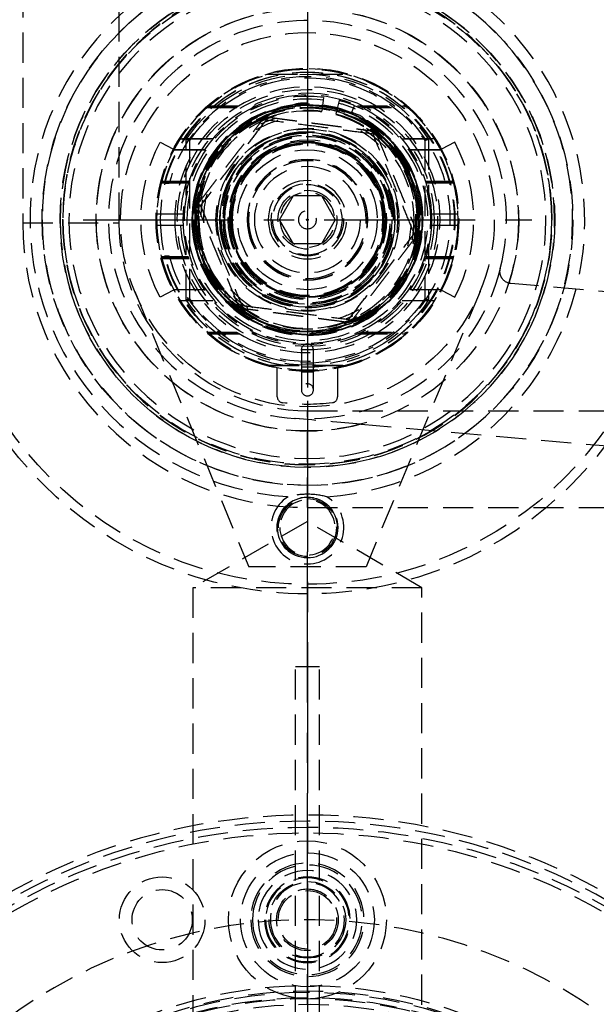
# Model space of a CAD drawing. Extents: x 2651 to 7771, y -1163 to 1075.
# Tile 390 of 490: x 5182 to 5230, y 423 to 504. Entities that reach past the tile are written whole.
import ezdxf

# ---------------------------------------------------------------- set-up
doc = ezdxf.new("R2010")
doc.units = 0
doc.header["$LTSCALE"] = 10
doc.linetypes.add('CENTER', pattern=[2, 1.25, -0.25, 0.25, -0.25])
doc.linetypes.add('HIDDEN', pattern=[0.375, 0.25, -0.125])
doc.layers.get('0').update_dxf_attribs({"linetype": 'CONTINUOUS'})
doc.layers.get('Defpoints').update_dxf_attribs({"linetype": 'CONTINUOUS'})
for name, color, linetype in [('15', 7, 'CONTINUOUS'), ('96', 7, 'CONTINUOUS'), ('97', 7, 'CONTINUOUS'), ('CEN', 1, 'CENTER'), ('COOL', 150, 'HIDDEN'), ('DIM', 3, 'CONTINUOUS')]:
    doc.layers.add(name, color=color, linetype=linetype)
doc.styles.get("Standard").update_dxf_attribs({"font": 'romans.shx'})
doc.dimstyles.new('MM& INCH5', dxfattribs={"dimtxt": 5, "dimasz": 2.5, "dimexe": 1, "dimexo": 0.5, "dimtad": 0, "dimrnd": 1.38778e-17, "dimzin": 9, "dimdsep": 46, "dimtxsty": 'Standard', "dimblk": 'CLOSED', "dimcen": 0, "dimclrd": 3, "dimclre": 3, "dimclrt": 3, "dimazin": 2, "dimtfac": 0.75, "dimtofl": 0, "dimtmove": 0, "dimatfit": 3, "dimfxl": 0, "dimtolj": 1, "dimarcsym": 0})

# ---------------------------------------------------------------- blocks, each defined once
blk = doc.blocks.new('*D41')
at = {"layer": 'Defpoints', "color": 0}
for p in [(5205.684, 924.642), (5205.684, 912.642), (5205.684, 387.642)]:
    blk.add_point(p, dxfattribs=at)
at = {"layer": 'DIM', "color": 3, "lineweight": -2}
blk.add_line((5205.684, 913.142), (5205.684, 924.642), dxfattribs=at)
at = {"layer": 'DIM', "color": 3, "insert": (5205.684, 934.91), "char_height": 5, "attachment_point": 5, "rotation": 90}
blk.add_mtext('\\A1;0 [0]', dxfattribs=at)
blk = doc.blocks.new('_Closed')
at = {"color": 0, "linetype": 'ByBlock', "lineweight": -2}
for p, q in [((-1, 0.167), (0, 0)), ((-1, 0.167), (-1, -0.167)), ((0, 0), (-1, -0.167)), ((0, 0), (-1, 0))]:
    blk.add_line(p, q, dxfattribs=at)
blk = doc.blocks.new('*D42')
at = {"layer": 'Defpoints', "color": 0}
for p in [(5335.684, 924.642), (5335.684, 850.322), (5205.684, 387.642)]:
    blk.add_point(p, dxfattribs=at)
at = {"layer": 'DIM', "color": 3, "lineweight": -2}
blk.add_line((5335.684, 850.822), (5335.684, 924.642), dxfattribs=at)
at = {"layer": 'DIM', "color": 3, "insert": (5335.684, 947.648), "char_height": 5, "attachment_point": 5, "rotation": 90}
blk.add_mtext('\\A1;130 [5.118]', dxfattribs=at)
blk = doc.blocks.new('*D43')
at = {"layer": 'Defpoints', "color": 0}
for p in [(5402.684, 924.642), (5402.684, 886.162), (5205.684, 387.642)]:
    blk.add_point(p, dxfattribs=at)
at = {"layer": 'DIM', "color": 3, "lineweight": -2}
blk.add_line((5402.684, 886.662), (5402.684, 924.642), dxfattribs=at)
at = {"layer": 'DIM', "color": 3, "insert": (5402.684, 947.648), "char_height": 5, "attachment_point": 5, "rotation": 90}
blk.add_mtext('\\A1;197 [7.756]', dxfattribs=at)
blk = doc.blocks.new('*D44')
at = {"layer": 'Defpoints', "color": 0}
for p in [(5410.684, 924.642), (5405.684, 807.17), (5205.684, 387.642)]:
    blk.add_point(p, dxfattribs=at)
at = {"layer": 'DIM', "color": 3, "lineweight": -2}
for p, q in [((5410.684, 919.642), (5410.684, 924.642)), ((5405.684, 914.642), (5410.684, 919.642)), ((5405.684, 807.67), (5405.684, 914.642))]:
    blk.add_line(p, q, dxfattribs=at)
at = {"layer": 'DIM', "color": 3, "insert": (5410.684, 948.005), "char_height": 5, "attachment_point": 5, "rotation": 90}
blk.add_mtext('\\A1;200 [7.874]', dxfattribs=at)
blk = doc.blocks.new('*D45')
at = {"layer": 'Defpoints', "color": 0}
for p in [(5445.684, 924.642), (5445.684, 912.642), (5205.684, 387.642)]:
    blk.add_point(p, dxfattribs=at)
at = {"layer": 'DIM', "color": 3, "lineweight": -2}
blk.add_line((5445.684, 913.142), (5445.684, 924.642), dxfattribs=at)
at = {"layer": 'DIM', "color": 3, "insert": (5445.684, 948.005), "char_height": 5, "attachment_point": 5, "rotation": 90}
blk.add_mtext('\\A1;240 [9.449]', dxfattribs=at)
blk = doc.blocks.new('*D46')
at = {"layer": 'Defpoints', "color": 0}
for p in [(5480.684, 924.642), (5480.684, 910.642), (5205.684, 387.642)]:
    blk.add_point(p, dxfattribs=at)
at = {"layer": 'DIM', "color": 3, "lineweight": -2}
blk.add_line((5480.684, 911.142), (5480.684, 924.642), dxfattribs=at)
at = {"layer": 'DIM', "color": 3, "insert": (5480.684, 950.386), "char_height": 5, "attachment_point": 5, "rotation": 90}
blk.add_mtext('\\A1;275 [10.827]', dxfattribs=at)
blk = doc.blocks.new('*D47')
at = {"layer": 'Defpoints', "color": 0}
for p in [(5075.684, 924.642), (5075.684, 850.322), (5205.684, 387.642)]:
    blk.add_point(p, dxfattribs=at)
at = {"layer": 'DIM', "color": 3, "lineweight": -2}
blk.add_line((5075.684, 850.822), (5075.684, 924.642), dxfattribs=at)
at = {"layer": 'DIM', "color": 3, "insert": (5075.684, 947.648), "char_height": 5, "attachment_point": 5, "rotation": 90}
blk.add_mtext('\\A1;130 [5.118]', dxfattribs=at)
blk = doc.blocks.new('*D48')
at = {"layer": 'Defpoints', "color": 0}
for p in [(5008.684, 924.642), (5008.684, 886.162), (5205.684, 387.642)]:
    blk.add_point(p, dxfattribs=at)
at = {"layer": 'DIM', "color": 3, "lineweight": -2}
blk.add_line((5008.684, 886.662), (5008.684, 924.642), dxfattribs=at)
at = {"layer": 'DIM', "color": 3, "insert": (5008.684, 947.648), "char_height": 5, "attachment_point": 5, "rotation": 90}
blk.add_mtext('\\A1;197 [7.756]', dxfattribs=at)
blk = doc.blocks.new('*D49')
at = {"layer": 'Defpoints', "color": 0}
for p in [(4965.684, 924.642), (4965.684, 912.642), (5205.684, 387.642)]:
    blk.add_point(p, dxfattribs=at)
at = {"layer": 'DIM', "color": 3, "lineweight": -2}
blk.add_line((4965.684, 913.142), (4965.684, 924.642), dxfattribs=at)
at = {"layer": 'DIM', "color": 3, "insert": (4965.684, 948.005), "char_height": 5, "attachment_point": 5, "rotation": 90}
blk.add_mtext('\\A1;240 [9.449]', dxfattribs=at)
blk = doc.blocks.new('*D50')
at = {"layer": 'Defpoints', "color": 0}
for p in [(4930.684, 924.642), (4930.684, 910.642), (5205.684, 387.642)]:
    blk.add_point(p, dxfattribs=at)
at = {"layer": 'DIM', "color": 3, "lineweight": -2}
blk.add_line((4930.684, 911.142), (4930.684, 924.642), dxfattribs=at)
at = {"layer": 'DIM', "color": 3, "insert": (4930.684, 950.386), "char_height": 5, "attachment_point": 5, "rotation": 90}
blk.add_mtext('\\A1;275 [10.827]', dxfattribs=at)
blk = doc.blocks.new('*D51')
at = {"layer": 'Defpoints', "color": 0}
for p in [(5478.684, 912.642), (5493.684, 912.642), (5205.684, 387.642)]:
    blk.add_point(p, dxfattribs=at)
at = {"layer": 'DIM', "color": 3, "lineweight": -2}
blk.add_line((5479.184, 912.642), (5493.684, 912.642), dxfattribs=at)
at = {"layer": 'DIM', "color": 3, "insert": (5519.428, 912.642), "char_height": 5, "attachment_point": 5}
blk.add_mtext('\\A1;525 [20.669]', dxfattribs=at)
blk = doc.blocks.new('*D52')
at = {"layer": 'Defpoints', "color": 0}
for p in [(5507.384, 862.642), (5520.003, 862.642), (5205.684, 387.642)]:
    blk.add_point(p, dxfattribs=at)
at = {"layer": 'DIM', "color": 3, "lineweight": -2}
blk.add_line((5507.884, 862.642), (5520.003, 862.642), dxfattribs=at)
at = {"layer": 'DIM', "color": 3, "insert": (5545.747, 862.642), "char_height": 5, "attachment_point": 5}
blk.add_mtext('\\A1;475 [18.701]', dxfattribs=at)
blk = doc.blocks.new('*D53')
at = {"layer": 'Defpoints', "color": 0}
for p in [(5429.204, 859.642), (5520.003, 854.642), (5205.684, 387.642)]:
    blk.add_point(p, dxfattribs=at)
at = {"layer": 'DIM', "color": 3, "lineweight": -2}
for p, q in [((5429.704, 859.642), (5510.003, 859.642)), ((5510.003, 859.642), (5515.003, 854.642)), ((5515.003, 854.642), (5520.003, 854.642))]:
    blk.add_line(p, q, dxfattribs=at)
at = {"layer": 'DIM', "color": 3, "insert": (5545.747, 854.642), "char_height": 5, "attachment_point": 5}
blk.add_mtext('\\A1;472 [18.583]', dxfattribs=at)
blk = doc.blocks.new('*D54')
at = {"layer": 'Defpoints', "color": 0}
for p in [(5415.212, 797.642), (5500.003, 797.642), (5205.684, 387.642)]:
    blk.add_point(p, dxfattribs=at)
at = {"layer": 'DIM', "color": 3, "lineweight": -2}
blk.add_line((5415.712, 797.642), (5500.003, 797.642), dxfattribs=at)
at = {"layer": 'DIM', "color": 3, "insert": (5525.747, 797.642), "char_height": 5, "attachment_point": 5}
blk.add_mtext('\\A1;410 [16.142]', dxfattribs=at)
blk = doc.blocks.new('*D55')
at = {"layer": 'Defpoints', "color": 0}
for p in [(5358.364, 827.642), (5500.003, 827.642), (5205.684, 387.642)]:
    blk.add_point(p, dxfattribs=at)
at = {"layer": 'DIM', "color": 3, "lineweight": -2}
blk.add_line((5358.864, 827.642), (5500.003, 827.642), dxfattribs=at)
at = {"layer": 'DIM', "color": 3, "insert": (5525.747, 827.642), "char_height": 5, "attachment_point": 5}
blk.add_mtext('\\A1;440 [17.323]', dxfattribs=at)
blk = doc.blocks.new('*D56')
at = {"layer": 'Defpoints', "color": 0}
for p in [(5480.684, 762.642), (5500.003, 762.642), (5205.684, 387.642)]:
    blk.add_point(p, dxfattribs=at)
at = {"layer": 'DIM', "color": 3, "lineweight": -2}
blk.add_line((5481.184, 762.642), (5500.003, 762.642), dxfattribs=at)
at = {"layer": 'DIM', "color": 3, "insert": (5525.747, 762.642), "char_height": 5, "attachment_point": 5}
blk.add_mtext('\\A1;375 [14.764]', dxfattribs=at)
blk = doc.blocks.new('*D57')
at = {"layer": 'Defpoints', "color": 0}
for p in [(5480.685, 719.642), (5500.003, 719.642), (5205.684, 387.642)]:
    blk.add_point(p, dxfattribs=at)
at = {"layer": 'DIM', "color": 3, "lineweight": -2}
blk.add_line((5481.185, 719.642), (5500.003, 719.642), dxfattribs=at)
at = {"layer": 'DIM', "color": 3, "insert": (5525.747, 719.642), "char_height": 5, "attachment_point": 5}
blk.add_mtext('\\A1;332 [13.071]', dxfattribs=at)
blk = doc.blocks.new('*D58')
at = {"layer": 'Defpoints', "color": 0}
for p in [(5480.685, 655.642), (5500.003, 655.642), (5205.684, 387.642)]:
    blk.add_point(p, dxfattribs=at)
at = {"layer": 'DIM', "color": 3, "lineweight": -2}
blk.add_line((5481.185, 655.642), (5500.003, 655.642), dxfattribs=at)
at = {"layer": 'DIM', "color": 3, "insert": (5525.747, 655.642), "char_height": 5, "attachment_point": 5}
blk.add_mtext('\\A1;268 [10.551]', dxfattribs=at)
blk = doc.blocks.new('*D59')
at = {"layer": 'Defpoints', "color": 0}
for p in [(5480.684, 592.642), (5500.003, 592.642), (5205.684, 387.642)]:
    blk.add_point(p, dxfattribs=at)
at = {"layer": 'DIM', "color": 3, "lineweight": -2}
blk.add_line((5481.184, 592.642), (5500.003, 592.642), dxfattribs=at)
at = {"layer": 'DIM', "color": 3, "insert": (5523.366, 592.642), "char_height": 5, "attachment_point": 5}
blk.add_mtext('\\A1;205 [8.071]', dxfattribs=at)
blk = doc.blocks.new('*D60')
at = {"layer": 'Defpoints', "color": 0}
for p in [(5480.684, 562.642), (5500.003, 562.642), (5205.684, 387.642)]:
    blk.add_point(p, dxfattribs=at)
at = {"layer": 'DIM', "color": 3, "lineweight": -2}
blk.add_line((5481.184, 562.642), (5500.003, 562.642), dxfattribs=at)
at = {"layer": 'DIM', "color": 3, "insert": (5520.628, 562.642), "char_height": 5, "attachment_point": 5}
blk.add_mtext('\\A1;175 [6.89]', dxfattribs=at)
blk = doc.blocks.new('*D61')
at = {"layer": 'Defpoints', "color": 0}
for p in [(5480.685, 519.642), (5500.003, 519.642), (5205.684, 387.642)]:
    blk.add_point(p, dxfattribs=at)
at = {"layer": 'DIM', "color": 3, "lineweight": -2}
blk.add_line((5481.185, 519.642), (5500.003, 519.642), dxfattribs=at)
at = {"layer": 'DIM', "color": 3, "insert": (5523.009, 519.642), "char_height": 5, "attachment_point": 5}
blk.add_mtext('\\A1;132 [5.197]', dxfattribs=at)
blk = doc.blocks.new('*D62')
at = {"layer": 'Defpoints', "color": 0}
for p in [(5480.685, 455.642), (5500.003, 455.642), (5205.684, 387.642)]:
    blk.add_point(p, dxfattribs=at)
at = {"layer": 'DIM', "color": 3, "lineweight": -2}
blk.add_line((5481.185, 455.642), (5500.003, 455.642), dxfattribs=at)
at = {"layer": 'DIM', "color": 3, "insert": (5520.866, 455.642), "char_height": 5, "attachment_point": 5}
blk.add_mtext('\\A1;68 [2.677]', dxfattribs=at)
blk = doc.blocks.new('*D76')
at = {"layer": 'Defpoints', "color": 0}
for p in [(5325.684, 924.642), (5325.684, 787.642), (5205.684, 387.642)]:
    blk.add_point(p, dxfattribs=at)
at = {"layer": 'DIM', "color": 3, "lineweight": -2}
blk.add_line((5325.684, 788.142), (5325.684, 924.642), dxfattribs=at)
at = {"layer": 'DIM', "color": 3, "insert": (5325.684, 947.648), "char_height": 5, "attachment_point": 5, "rotation": 90}
blk.add_mtext('\\A1;120 [4.724]', dxfattribs=at)
blk = doc.blocks.new('*D77')
at = {"layer": 'Defpoints', "color": 0}
for p in [(5085.684, 924.642), (5085.684, 787.642), (5205.684, 387.642)]:
    blk.add_point(p, dxfattribs=at)
at = {"layer": 'DIM', "color": 3, "lineweight": -2}
blk.add_line((5085.684, 788.142), (5085.684, 924.642), dxfattribs=at)
at = {"layer": 'DIM', "color": 3, "insert": (5085.684, 947.648), "char_height": 5, "attachment_point": 5, "rotation": 90}
blk.add_mtext('\\A1;120 [4.724]', dxfattribs=at)
blk = doc.blocks.new('*D78')
at = {"layer": 'Defpoints', "color": 0}
for p in [(5325.684, 787.642), (5500.003, 787.642), (5205.684, 387.642)]:
    blk.add_point(p, dxfattribs=at)
at = {"layer": 'DIM', "color": 3, "lineweight": -2}
blk.add_line((5326.184, 787.642), (5500.003, 787.642), dxfattribs=at)
at = {"layer": 'DIM', "color": 3, "insert": (5525.747, 787.642), "char_height": 5, "attachment_point": 5}
blk.add_mtext('\\A1;400 [15.748]', dxfattribs=at)
blk = doc.blocks.new('*D104')
at = {"layer": 'Defpoints', "color": 0}
for p in [(4911.365, 797.642), (4996.156, 797.642), (5205.684, 387.642)]:
    blk.add_point(p, dxfattribs=at)
at = {"layer": 'DIM', "color": 3, "lineweight": -2}
blk.add_line((4995.656, 797.642), (4911.365, 797.642), dxfattribs=at)
at = {"layer": 'DIM', "color": 3, "insert": (4885.621, 797.642), "char_height": 5, "attachment_point": 5}
blk.add_mtext('\\A1;410 [16.142]', dxfattribs=at)
blk = doc.blocks.new('*D85')
at = {"layer": 'Defpoints', "color": 0}
for p in [(4911.365, 827.642), (5053.004, 827.642), (5205.684, 387.642)]:
    blk.add_point(p, dxfattribs=at)
at = {"layer": 'DIM', "color": 3, "lineweight": -2}
blk.add_line((5052.504, 827.642), (4911.365, 827.642), dxfattribs=at)
at = {"layer": 'DIM', "color": 3, "insert": (4885.621, 827.642), "char_height": 5, "attachment_point": 5}
blk.add_mtext('\\A1;440 [17.323]', dxfattribs=at)
blk = doc.blocks.new('*D86')
at = {"layer": 'Defpoints', "color": 0}
for p in [(4911.365, 762.642), (4930.684, 762.642), (5205.684, 387.642)]:
    blk.add_point(p, dxfattribs=at)
at = {"layer": 'DIM', "color": 3, "lineweight": -2}
blk.add_line((4930.184, 762.642), (4911.365, 762.642), dxfattribs=at)
at = {"layer": 'DIM', "color": 3, "insert": (4885.621, 762.642), "char_height": 5, "attachment_point": 5}
blk.add_mtext('\\A1;375 [14.764]', dxfattribs=at)
blk = doc.blocks.new('*D87')
at = {"layer": 'Defpoints', "color": 0}
for p in [(4911.365, 719.642), (4930.684, 719.642), (5205.684, 387.642)]:
    blk.add_point(p, dxfattribs=at)
at = {"layer": 'DIM', "color": 3, "lineweight": -2}
blk.add_line((4930.184, 719.642), (4911.365, 719.642), dxfattribs=at)
at = {"layer": 'DIM', "color": 3, "insert": (4885.621, 719.642), "char_height": 5, "attachment_point": 5}
blk.add_mtext('\\A1;332 [13.071]', dxfattribs=at)
blk = doc.blocks.new('*D88')
at = {"layer": 'Defpoints', "color": 0}
for p in [(4911.365, 655.642), (4930.684, 655.642), (5205.684, 387.642)]:
    blk.add_point(p, dxfattribs=at)
at = {"layer": 'DIM', "color": 3, "lineweight": -2}
blk.add_line((4930.184, 655.642), (4911.365, 655.642), dxfattribs=at)
at = {"layer": 'DIM', "color": 3, "insert": (4885.621, 655.642), "char_height": 5, "attachment_point": 5}
blk.add_mtext('\\A1;268 [10.551]', dxfattribs=at)
blk = doc.blocks.new('*D89')
at = {"layer": 'Defpoints', "color": 0}
for p in [(4911.365, 592.642), (4930.684, 592.642), (5205.684, 387.642)]:
    blk.add_point(p, dxfattribs=at)
at = {"layer": 'DIM', "color": 3, "lineweight": -2}
blk.add_line((4930.184, 592.642), (4911.365, 592.642), dxfattribs=at)
at = {"layer": 'DIM', "color": 3, "insert": (4888.002, 592.642), "char_height": 5, "attachment_point": 5}
blk.add_mtext('\\A1;205 [8.071]', dxfattribs=at)
blk = doc.blocks.new('*D90')
at = {"layer": 'Defpoints', "color": 0}
for p in [(4911.365, 562.642), (4930.684, 562.642), (5205.684, 387.642)]:
    blk.add_point(p, dxfattribs=at)
at = {"layer": 'DIM', "color": 3, "lineweight": -2}
blk.add_line((4930.184, 562.642), (4911.365, 562.642), dxfattribs=at)
at = {"layer": 'DIM', "color": 3, "insert": (4890.74, 562.642), "char_height": 5, "attachment_point": 5}
blk.add_mtext('\\A1;175 [6.89]', dxfattribs=at)
blk = doc.blocks.new('*D91')
at = {"layer": 'Defpoints', "color": 0}
for p in [(4911.365, 519.642), (4930.684, 519.642), (5205.684, 387.642)]:
    blk.add_point(p, dxfattribs=at)
at = {"layer": 'DIM', "color": 3, "lineweight": -2}
blk.add_line((4930.184, 519.642), (4911.365, 519.642), dxfattribs=at)
at = {"layer": 'DIM', "color": 3, "insert": (4888.359, 519.642), "char_height": 5, "attachment_point": 5}
blk.add_mtext('\\A1;132 [5.197]', dxfattribs=at)
blk = doc.blocks.new('*D92')
at = {"layer": 'Defpoints', "color": 0}
for p in [(4911.365, 455.642), (4930.684, 455.642), (5205.684, 387.642)]:
    blk.add_point(p, dxfattribs=at)
at = {"layer": 'DIM', "color": 3, "lineweight": -2}
blk.add_line((4930.184, 455.642), (4911.365, 455.642), dxfattribs=at)
at = {"layer": 'DIM', "color": 3, "insert": (4890.502, 455.642), "char_height": 5, "attachment_point": 5}
blk.add_mtext('\\A1;68 [2.677]', dxfattribs=at)
blk = doc.blocks.new('*D105')
at = {"layer": 'Defpoints', "color": 0}
for p in [(4911.365, 859.642), (4982.164, 859.642), (5205.684, 387.642)]:
    blk.add_point(p, dxfattribs=at)
at = {"layer": 'DIM', "color": 3, "lineweight": -2}
blk.add_line((4981.664, 859.642), (4911.365, 859.642), dxfattribs=at)
at = {"layer": 'DIM', "color": 3, "insert": (4885.621, 859.642), "char_height": 5, "attachment_point": 5}
blk.add_mtext('\\A1;472 [18.583]', dxfattribs=at)
blk = doc.blocks.new('*D252')
at = {"layer": 'Defpoints', "color": 0}
for p in [(4911.365, 687.642), (4958.184, 687.642), (5205.684, 387.642)]:
    blk.add_point(p, dxfattribs=at)
at = {"layer": 'DIM', "color": 3, "lineweight": -2}
blk.add_line((4957.684, 687.642), (4911.365, 687.642), dxfattribs=at)
at = {"layer": 'DIM', "color": 3, "insert": (4885.621, 687.642), "char_height": 5, "attachment_point": 5}
blk.add_mtext('\\A1;300 [11.811]', dxfattribs=at)
blk = doc.blocks.new('*D253')
at = {"layer": 'Defpoints', "color": 0}
for p in [(4911.365, 487.642), (4958.184, 487.642), (5205.684, 387.642)]:
    blk.add_point(p, dxfattribs=at)
at = {"layer": 'DIM', "color": 3, "lineweight": -2}
blk.add_line((4957.684, 487.642), (4911.365, 487.642), dxfattribs=at)
at = {"layer": 'DIM', "color": 3, "insert": (4888.359, 487.642), "char_height": 5, "attachment_point": 5}
blk.add_mtext('\\A1;100 [3.937]', dxfattribs=at)
blk = doc.blocks.new('*D298')
at = {"layer": 'Defpoints', "color": 0}
for p in [(5315.684, 924.642), (5315.684, 912.642), (5205.684, 387.642)]:
    blk.add_point(p, dxfattribs=at)
at = {"layer": 'DIM', "color": 3, "lineweight": -2}
blk.add_line((5315.684, 913.142), (5315.684, 924.642), dxfattribs=at)
at = {"layer": 'DIM', "color": 3, "insert": (5315.684, 947.648), "char_height": 5, "attachment_point": 5, "rotation": 90}
blk.add_mtext('\\A1;110 [4.331]', dxfattribs=at)
blk = doc.blocks.new('*D299')
at = {"layer": 'Defpoints', "color": 0}
for p in [(5095.684, 924.642), (5095.684, 912.642), (5205.684, 387.642)]:
    blk.add_point(p, dxfattribs=at)
at = {"layer": 'DIM', "color": 3, "lineweight": -2}
blk.add_line((5095.684, 913.142), (5095.684, 924.642), dxfattribs=at)
at = {"layer": 'DIM', "color": 3, "insert": (5095.684, 947.648), "char_height": 5, "attachment_point": 5, "rotation": 90}
blk.add_mtext('\\A1;110 [4.331]', dxfattribs=at)
blk = doc.blocks.new('A$C069B29F4')
at = {"layer": '15', "color": 254, "linetype": 'HIDDEN'}
for p, q in [((-23.6, 299.261), (-23.6, 99.754)), ((-15.6, 99.754), (-15.6, 299.261)), ((0, 109.995), (0, 110.224)), ((1.338, 110.136), (1.309, 109.909)), ((0, 109.652), (-0.572, 109.652)), ((0, 109.652), (0, 109.995)), ((1.309, 109.909), (1.219, 109.229)), ((2.587, 109.654), (2.409, 108.992)), ((2.646, 109.875), (2.587, 109.654)), ((3.829, 109.233), (3.916, 109.444)), ((1.219, 109.229), (1.189, 109.002)), ((2.409, 108.992), (2.35, 108.771)), ((3.697, 108.916), (3.829, 109.233)), ((3.697, 108.916), (4.225, 108.697)), ((-9.75, 93.443), (-9.75, 106.557)), ((9.75, 106.557), (9.75, 93.443)), ((-14.318, 94.064), (-4.86, 71.25)), ((14.318, 94.064), (4.86, 71.25)), ((32.5, 84.154), (0, 84.154)), ((0, 76.154), (32.5, 76.154)), ((4.86, 71.25), (-4.86, 71.25))]:
    blk.add_line(p, q, dxfattribs=at)
at = {"layer": '15', "color": 30, "linetype": 'HIDDEN'}
for p, q in [((-3.324, 112.05), (3.324, 112.05)), ((-7.849, 106.7), (-10.553, 106.7)), ((-10.546, 106.711), (-7.84, 106.711)), ((7.84, 106.711), (10.546, 106.711)), ((10.553, 106.7), (7.849, 106.7)), ((-8.543, 105.789), (-11.079, 105.789)), ((-11.073, 105.8), (-8.536, 105.8)), ((8.536, 105.8), (11.073, 105.8)), ((11.079, 105.789), (8.543, 105.789)), ((-10.31, 100.45), (-12.492, 100.45)), ((12.492, 100.45), (10.31, 100.45)), ((-12.492, 99.55), (-10.31, 99.55)), ((10.31, 99.55), (12.492, 99.55)), ((-11.079, 94.211), (-8.543, 94.211)), ((-8.536, 94.2), (-11.073, 94.2)), ((11.073, 94.2), (8.536, 94.2)), ((8.543, 94.211), (11.079, 94.211)), ((-10.553, 93.3), (-7.849, 93.3)), ((-7.84, 93.289), (-10.546, 93.289)), ((10.546, 93.289), (7.84, 93.289)), ((7.849, 93.3), (10.553, 93.3)), ((-3.324, 87.95), (3.324, 87.95)), ((-3.195, 87.915), (3.195, 87.915))]:
    blk.add_line(p, q, dxfattribs=at)
at = {"layer": '15', "color": 252, "linetype": 'HIDDEN'}
for p, q in [((-8.268, 109.375), (-4.314, 109.375)), ((-8.182, 109.45), (-4.146, 109.45)), ((4.146, 109.45), (8.182, 109.45)), ((4.314, 109.375), (8.268, 109.375)), ((-8.353, 109.3), (-4.474, 109.3)), ((4.474, 109.3), (8.353, 109.3)), ((-12.213, 106.425), (-11.107, 105.843)), ((-10.05, 101.994), (-10.05, 106.648)), ((10.05, 106.648), (10.05, 102.258)), ((12.213, 106.425), (11.107, 105.843)), ((-12.122, 103.05), (-9.859, 103.05)), ((-12.103, 103.125), (-9.835, 103.125)), ((-12.083, 103.2), (-9.811, 103.2)), ((9.811, 103.2), (12.083, 103.2)), ((9.835, 103.125), (12.103, 103.125)), ((9.859, 103.05), (12.122, 103.05)), ((-23.6, 99.754), (-15.6, 99.754)), ((10.05, 98.006), (10.05, 93.352)), ((-10.05, 93.352), (-10.05, 97.742)), ((-12.122, 96.95), (-9.859, 96.95)), ((-12.103, 96.875), (-9.835, 96.875)), ((-12.083, 96.8), (-9.811, 96.8)), ((9.811, 96.8), (12.083, 96.8)), ((9.835, 96.875), (12.103, 96.875)), ((9.859, 96.95), (12.122, 96.95)), ((-11.107, 94.157), (-12.213, 93.575)), ((11.107, 94.157), (12.213, 93.575)), ((-8.349, 90.697), (-4.467, 90.697)), ((-8.31, 90.662), (-4.394, 90.662)), ((-8.272, 90.629), (-4.322, 90.629)), ((-8.268, 90.625), (-4.314, 90.625)), ((-8.182, 90.55), (-4.146, 90.55)), ((4.146, 90.55), (8.182, 90.55)), ((4.314, 90.625), (8.268, 90.625)), ((4.322, 90.629), (8.272, 90.629)), ((4.394, 90.662), (8.31, 90.662)), ((4.467, 90.697), (8.349, 90.697)), ((0.5, 89.212), (-0.5, 89.212)), ((-2.5, 85.336), (-2.5, 87.702)), ((-0.5, 87.41), (0, 87.41)), ((0, 87.41), (0.5, 87.41)), ((2.5, 87.702), (2.5, 85.336)), ((0, 76.154), (0, 84.154))]:
    blk.add_line(p, q, dxfattribs=at)
at = {"layer": '15', "color": 53, "linetype": 'HIDDEN'}
for p, q in [((-11.464, 103), (-11.854, 103)), ((-11.854, 97), (-11.464, 97))]:
    blk.add_line(p, q, dxfattribs=at)
at = {"layer": '15', "color": 31, "linetype": 'HIDDEN'}
for p, q in [((-2.309, 100), (-1.155, 102)), ((-1.155, 102), (1.155, 102)), ((1.155, 102), (2.309, 100)), ((-1.155, 98), (-2.309, 100)), ((2.309, 100), (1.155, 98)), ((1.155, 98), (-1.155, 98))]:
    blk.add_line(p, q, dxfattribs=at)
at = {"layer": '15', "color": 27, "linetype": 'HIDDEN'}
for p, q in [((-0.5, 89.212), (-0.5, 87.41)), ((0.5, 87.41), (0.5, 89.212)), ((-0.5, 87.41), (-0.5, 85.91)), ((0.5, 85.91), (0.5, 87.41))]:
    blk.add_line(p, q, dxfattribs=at)
at = {"layer": '15', "color": 254, "linetype": 'HIDDEN', "extrusion": (0, 0, -1)}
for radius in [21.995, 20.5, 20.3, 20.28, 19.78, 12.2, 11, 9.54, 9.325, 9.3, 7.5, 7.25, 6.495, 6.49, 6.35, 6.29, 4.875]:
    blk.add_circle((0, 100), radius, dxfattribs=at)
at = {"layer": '15', "color": 254, "linetype": 'HIDDEN'}
for radius in [20.245, 12.475, 9.543, 7.25, 6.39, 5.795, 0.065]:
    blk.add_circle((0, 100), radius, dxfattribs=at)
at = {"layer": '15', "color": 7, "linetype": 'HIDDEN'}
for radius in [15.5, 10.789, 10.5, 7.582, 7.005]:
    blk.add_circle((0, 100), radius, dxfattribs=at)
at = {"layer": '15', "color": 252, "linetype": 'HIDDEN'}
for radius in [12.55, 6.457, 6.423]:
    blk.add_circle((0, 100), radius, dxfattribs=at)
at = {"layer": '15', "color": 252, "linetype": 'HIDDEN', "extrusion": (0, 0, -1)}
for centre, radius in [((0, 100), 12.5), ((0, 100), 9.587), ((0, 100), 9.432), ((0, 100), 9), ((0, 100), 7.288), ((0, 100), 7.15), ((0, 100), 6.997), ((0, 100), 6.99), ((0, 100), 6.889), ((0, 100), 6.596), ((0, 100), 6.365), ((0, 100), 6.25), ((0, 100), 4.975), ((0, 100), 3.25), ((0, 42), 3.467), ((0, 0), 36.085)]:
    blk.add_circle(centre, radius, dxfattribs=at)
at = {"layer": '15', "color": 30, "linetype": 'HIDDEN', "extrusion": (0, 0, -1)}
blk.add_circle((0, 100), 10.32, dxfattribs=at)
at = {"layer": '15', "color": 31, "linetype": 'HIDDEN', "extrusion": (0, 0, -1)}
for centre, radius in [((0, 100), 9.533), ((0, 100), 7), ((0, 100), 6.875), ((0, 100), 5), ((0, 100), 4.4), ((0, 100), 2.897), ((0, 42), 4.699), ((0, 42), 4.089), ((0, 42), 3.072)]:
    blk.add_circle(centre, radius, dxfattribs=at)
at = {"layer": '15', "color": 31, "linetype": 'HIDDEN'}
for centre, radius in [((0, 100), 3), ((0, 100), 2.446), ((0, 42), 3.175), ((0, 42), 2.419)]:
    blk.add_circle(centre, radius, dxfattribs=at)
at = {"layer": '15', "color": 7, "linetype": 'HIDDEN', "extrusion": (0, 0, -1)}
for radius in [2.275, 0.75]:
    blk.add_circle((0, 100), radius, dxfattribs=at)
at = {"layer": '15', "color": 27, "linetype": 'HIDDEN', "extrusion": (0, 0, -1)}
blk.add_circle((0, 85.91), 0.5, dxfattribs=at)
at = {"layer": '15', "color": 253, "linetype": 'HIDDEN', "extrusion": (0, 0, -1)}
for radius in [2.5, 2.286]:
    blk.add_circle((0, 74.5), radius, dxfattribs=at)
at = {"layer": '15', "color": 53, "linetype": 'HIDDEN', "extrusion": (0, 0, -1)}
for centre, radius in [((0, 0), 50.675), ((0, 0), 50.175), ((0, 0), 49.175), ((0, 42), 4.55), ((0, 42), 3.55)]:
    blk.add_circle(centre, radius, dxfattribs=at)
at = {"layer": '15', "color": 53, "linetype": 'HIDDEN'}
for centre, radius in [((0, 0), 49.675), ((0, 42), 6.55), ((0, 42), 5.55), ((-12.043, 42), 3.55), ((-12.043, 42), 2.5)]:
    blk.add_circle(centre, radius, dxfattribs=at)
at = {"layer": '15', "color": 254, "linetype": 'HIDDEN', "extrusion": (0, 0, -1)}
for centre, radius, start, end in [((0, 100), 15.5, 0.00291, 179.99709), ((0, 100), 11.75, 33.92311, 146.07689), ((0, 100), 9.5, 307.96875, 180), ((0.572, 108.152), 1.5, 41.96383, 90), ((0, 100), 9.081, 64.24154, 97.52267), ((0, 100), 9.081, 105, 124.39992), ((0, 100), 8.587, 60.64875, 73.63687), ((0, 100), 8.587, 121.08375, 133.4025), ((0, 100), 9.081, 124.69317, 191.28868), ((0, 100), 8.587, 0, 14.30438), ((0, 100), 9.081, 0, 11.51073), ((0, 99.754), 15.6, 270, 0), ((0, 100), 9.081, 243.5415, 0), ((0, 100), 8.587, 358.21125, 0), ((0, 100), 9.5, 180, 306.81563), ((0, 100), 8.587, 182.59312, 194.50125), ((0, 100), 8.587, 301.84312, 317.75625), ((0, 100), 11.75, 213.92311, 326.07689), ((0, 100), 8.587, 240.47438, 252.09), ((0, 0), 34, 26.30869, 333.69131)]:
    blk.add_arc(centre, radius, start, end, dxfattribs=at)
at = {"layer": '15', "color": 53, "linetype": 'HIDDEN', "extrusion": (0, 0, -1)}
for centre, radius, start, end in [((0, 100), 12.228, 14.20184, 345.79816), ((0, 0), 35.485, 21.07687, 180)]:
    blk.add_arc(centre, radius, start, end, dxfattribs=at)
at = {"layer": '15', "color": 53, "linetype": 'HIDDEN'}
blk.add_arc((0, 100), 11.85, 194.66485, 165.33515, dxfattribs=at)
at = {"layer": '15', "color": 252, "linetype": 'HIDDEN', "extrusion": (0, 0, -1)}
for radius, start, end in [(12.05, 33.48556, 146.51444), (9.309, 122.9626, 97.52267), (9.309, 105, 122.96692), (8.821, 63.95063, 72.61875), (8.821, 121.33687, 180), (13.8, 332.25, 27.75), (8.821, 1.5075, 10.86188), (8.821, 180, 191.1375), (12.05, 213.48556, 326.51444), (8.821, 303.95812, 313.92563), (8.821, 244.72125, 248.9175), (15.3, 262.23357, 277.76643)]:
    blk.add_arc((0, 100), radius, start, end, dxfattribs=at)
at = {"layer": '15', "color": 254, "linetype": 'HIDDEN'}
for centre, radius, start, end in [((0, 100), 10.223, 82.47733, 0), ((0, 100), 10.223, 67.47656, 75), ((0, 100), 10.223, 0, 67.47733), ((0, 100), 9.2, 110.39625, 270), ((3.651, 107.311), 1.5, 19.44115, 67.47733), ((0, 100), 9.2, 270, 54.765), ((0, 99.754), 23.6, 180, 270), ((0, 0), 42, 0, 153.69131)]:
    blk.add_arc(centre, radius, start, end, dxfattribs=at)
at = {"layer": '15', "color": 252, "linetype": 'HIDDEN'}
for centre, radius, start, end in [((0, 100), 9.995, 82.47733, 67.47733), ((0, 100), 9.995, 67.47469, 75), ((0, 100), 9.13, 110.96202, 112.51452), ((0, 100), 9.232, 55.15831, 109.87074), ((0, 100), 9.13, 112.51452, 235.78078), ((0, 100), 9.232, 115.15831, 169.87074), ((0, 100), 9.13, 289.46577, 55.01014), ((0, 100), 9.232, 355.15831, 49.87074), ((0, 100), 13.8, 332.25, 27.75), ((0, 100), 9.232, 175.15831, 229.87074), ((0, 100), 9.232, 295.15831, 349.87074), ((0, 100), 9.232, 235.15831, 289.87074), ((-2, 85.336), 0.5, 180, 262.23357), ((2, 85.336), 0.5, 277.76643, 0)]:
    blk.add_arc(centre, radius, start, end, dxfattribs=at)
at = {"layer": '15', "color": 31, "linetype": 'HIDDEN', "extrusion": (0, 0, -1)}
for centre, radius, start, end in [((3.405, 108.214), 0.3, 37.48548, 97.48548), ((0, 100), 9.03, 67.48548, 71.10235), ((0, 100), 9.03, 64.4536, 67.48548), ((0, 100), 9.03, 122.89173, 131.34048), ((-5.411, 107.055), 0.3, 97.48548, 157.48548), ((0, 100), 9.03, 303.34735, 11.61235), ((8.815, 101.158), 0.3, 337.48548, 37.48548), ((0, 100), 9.03, 184.40673, 192.1411), ((-8.815, 98.842), 0.3, 157.48548, 217.48548), ((5.411, 92.945), 0.3, 277.48548, 337.48548), ((0, 100), 9.03, 242.95173, 250.17423), ((-3.405, 91.786), 0.3, 217.48548, 277.48548)]:
    blk.add_arc(centre, radius, start, end, dxfattribs=at)
at = {"layer": '15', "color": 27, "linetype": 'HIDDEN'}
blk.add_arc((0, 89.212), 0.5, 0, 180, dxfattribs=at)
at = {"layer": '15', "color": 252, "linetype": 'HIDDEN'}
for centre, major_axis, start_param, end_param in [((-3.405, 108.214), (-0.039, -0.297), 3.141593, 4.561433), ((-3.405, 108.214), (0.238, -0.183), 1.721753, 3.141593), ((5.411, 107.055), (-0.039, -0.297), 1.721753, 3.141593), ((5.411, 107.055), (-0.277, -0.115), 3.141593, 4.561433), ((-8.815, 101.158), (-0.277, -0.115), 4.863345, 6.283185), ((-8.815, 101.158), (0.238, -0.183), 3.141593, 4.561433), ((8.815, 98.842), (-0.277, -0.115), 1.721753, 3.141593), ((8.815, 98.842), (0.238, -0.183), 0, 1.41984), ((-5.411, 92.945), (-0.277, -0.115), 0, 1.41984), ((-5.411, 92.945), (-0.039, -0.297), 4.863345, 6.283185), ((3.405, 91.786), (-0.039, -0.297), 0, 1.41984), ((3.405, 91.786), (0.238, -0.183), 4.863345, 6.283185)]:
    blk.add_ellipse(centre, major_axis=major_axis, ratio=0.087823, start_param=start_param, end_param=end_param, dxfattribs=at)
at = {"layer": '15', "color": 31, "linetype": 'HIDDEN'}
for points, knots in [([(-3.786, 108.483), (-3.753, 108.509), (-3.688, 108.563), (-3.573, 108.619), (-3.452, 108.661), (-3.367, 108.669), (-3.326, 108.674)], [0, 0, 0, 0, 0.247182, 0.500024, 0.752779, 1, 1, 1, 1]), ([(-3.425, 108.262), (-3.736, 107.855), (-4.343, 107.063), (-5.251, 105.88), (-6.304, 104.529), (-7.497, 102.943), (-8.405, 101.765), (-8.867, 101.165)], [0, 0, 0, 0, 0.171977, 0.335592, 0.500062, 0.745733, 1, 1, 1, 1]), ([(5.443, 107.097), (4.935, 107.163), (3.945, 107.292), (2.466, 107.488), (0.77, 107.724), (-1.2, 107.964), (-2.674, 108.161), (-3.425, 108.262)], [0, 0, 0, 0, 0.171977, 0.335592, 0.500062, 0.745733, 1, 1, 1, 1]), ([(8.867, 98.835), (8.671, 99.307), (8.288, 100.23), (7.718, 101.608), (7.074, 103.195), (6.297, 105.021), (5.731, 106.397), (5.443, 107.097)], [0, 0, 0, 0, 0.171977, 0.335592, 0.500062, 0.745733, 1, 1, 1, 1]), ([(5.454, 107.52), (5.493, 107.505), (5.572, 107.475), (5.678, 107.404), (5.775, 107.32), (5.824, 107.251), (5.849, 107.217)], [0, 0, 0, 0, 0.247182, 0.500024, 0.752779, 1, 1, 1, 1]), ([(-9.239, 100.963), (-9.246, 101.004), (-9.259, 101.088), (-9.251, 101.216), (-9.226, 101.341), (-9.192, 101.418), (-9.175, 101.457)], [0, 0, 0, 0, 0.247182, 0.500024, 0.752779, 1, 1, 1, 1]), ([(-8.867, 101.165), (-8.671, 100.693), (-8.288, 99.77), (-7.718, 98.392), (-7.074, 96.805), (-6.297, 94.979), (-5.731, 93.603), (-5.443, 92.903)], [0, 0, 0, 0, 0.171977, 0.335592, 0.500062, 0.745733, 1, 1, 1, 1]), ([(3.425, 91.738), (3.736, 92.145), (4.343, 92.937), (5.251, 94.12), (6.304, 95.471), (7.497, 97.057), (8.405, 98.235), (8.867, 98.835)], [0, 0, 0, 0, 0.171977, 0.335592, 0.500062, 0.745733, 1, 1, 1, 1]), ([(9.239, 99.037), (9.246, 98.996), (9.259, 98.912), (9.251, 98.784), (9.226, 98.659), (9.192, 98.582), (9.175, 98.543)], [0, 0, 0, 0, 0.247182, 0.500024, 0.752779, 1, 1, 1, 1]), ([(-5.454, 92.48), (-5.493, 92.495), (-5.572, 92.525), (-5.678, 92.596), (-5.775, 92.68), (-5.824, 92.749), (-5.849, 92.783)], [0, 0, 0, 0, 0.247182, 0.500024, 0.752779, 1, 1, 1, 1]), ([(-5.443, 92.903), (-4.935, 92.837), (-3.945, 92.708), (-2.466, 92.512), (-1.16, 92.331), (0.226, 92.151), (1.705, 91.962), (2.845, 91.814), (3.425, 91.738)], [0, 0, 0, 0, 0.171974, 0.335587, 0.500055, 0.613753, 0.803662, 1, 1, 1, 1]), ([(3.786, 91.517), (3.753, 91.491), (3.688, 91.437), (3.573, 91.381), (3.452, 91.339), (3.367, 91.331), (3.326, 91.326)], [0, 0, 0, 0, 0.247182, 0.500024, 0.752779, 1, 1, 1, 1])]:
    blk.add_open_spline(points, degree=3, knots=knots, dxfattribs=at)
for points, degree in [([(-3.366, 108.511), (1.042, 107.932), (5.45, 107.353)], 2), ([(-3.326, 108.674), (-3.263, 108.677), (-3.201, 108.68), (-3.138, 108.683)], 3), ([(-9.053, 101.341), (-6.348, 104.868), (-3.643, 108.396)], 2), ([(-3.925, 108.357), (-3.879, 108.399), (-3.832, 108.441), (-3.786, 108.483)], 3), ([(5.275, 107.577), (5.334, 107.558), (5.394, 107.539), (5.454, 107.52)], 3), ([(5.688, 107.17), (7.39, 103.063), (9.093, 98.957)], 2), ([(5.849, 107.217), (5.883, 107.164), (5.917, 107.112), (5.95, 107.059)], 3), ([(-9.175, 101.457), (-9.146, 101.512), (-9.117, 101.568), (-9.089, 101.624)], 3), ([(-9.094, 101.043), (-9.091, 101.037), (-9.157, 101.001), (-9.24, 100.963)], 3), ([(-9.2, 100.779), (-9.213, 100.84), (-9.226, 100.902), (-9.239, 100.963)], 3), ([(-5.688, 92.83), (-7.39, 96.937), (-9.093, 101.043)], 2), ([(9.2, 99.221), (9.213, 99.16), (9.226, 99.098), (9.239, 99.037)], 3), ([(9.053, 98.659), (6.348, 95.132), (3.643, 91.604)], 2), ([(8.932, 98.498), (8.927, 98.495), (9.005, 98.437), (9.089, 98.376)], 3), ([(9.175, 98.543), (9.146, 98.488), (9.117, 98.432), (9.089, 98.376)], 3), ([(-5.767, 93.015), (-5.766, 93.021), (-5.856, 92.983), (-5.95, 92.941)], 3), ([(-5.849, 92.783), (-5.883, 92.836), (-5.917, 92.888), (-5.95, 92.941)], 3), ([(-5.45, 92.645), (-5.443, 92.645), (-5.446, 92.571), (-5.454, 92.479)], 3), ([(-5.275, 92.423), (-5.334, 92.442), (-5.394, 92.461), (-5.454, 92.48)], 3), ([(3.366, 91.489), (-1.042, 92.068), (-5.45, 92.647)], 2), ([(3.165, 91.513), (3.161, 91.517), (3.149, 91.42), (3.138, 91.317)], 3), ([(3.644, 91.603), (3.648, 91.609), (3.711, 91.569), (3.786, 91.517)], 3), ([(3.925, 91.643), (3.879, 91.601), (3.832, 91.559), (3.786, 91.517)], 3), ([(3.326, 91.326), (3.263, 91.323), (3.201, 91.32), (3.138, 91.317)], 3)]:
    blk.add_open_spline(points, degree=degree, dxfattribs=at)
for points, weights in [([(-3.786, 108.483), (-3.652, 108.384), (-3.643, 108.396)], [1, 0.763915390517, 1]), ([(5.454, 107.52), (5.435, 107.355), (5.45, 107.353)], [1, 0.763915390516, 1]), ([(9.239, 99.037), (9.087, 98.971), (9.093, 98.957)], [1, 0.763915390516, 1])]:
    blk.add_rational_spline(points, weights, degree=2, dxfattribs=at)
at = {"layer": '15', "color": 254, "linetype": 'HIDDEN'}
for points, knots in [([(-9.75, 106.557), (-9.766, 106.562), (-9.776, 106.565), (-9.792, 106.57), (-9.811, 106.576), (-9.831, 106.582), (-9.855, 106.589), (-9.881, 106.597), (-9.909, 106.606), (-9.94, 106.615), (-9.972, 106.625), (-9.996, 106.632), (-10.021, 106.64), (-10.041, 106.646), (-10.046, 106.647), (-10.05, 106.648), (-10.054, 106.65)], [0, 0, 0, 0, 0.203466, 0.406687, 0.406687, 0.406687, 0.61372, 0.61372, 0.61372, 0.829392, 0.829392, 0.829392, 0.990268, 0.990268, 0.990268, 1, 1, 1, 1]), ([(10.054, 106.65), (10.05, 106.648), (10.046, 106.647), (10.041, 106.646), (10.011, 106.637), (9.976, 106.626), (9.943, 106.616), (9.91, 106.606), (9.879, 106.597), (9.853, 106.589), (9.827, 106.581), (9.804, 106.574), (9.787, 106.569), (9.771, 106.564), (9.76, 106.56), (9.754, 106.559), (9.75, 106.557)], [0, 0, 0, 0, 0.009724, 0.009724, 0.009724, 0.236488, 0.236488, 0.236488, 0.463546, 0.463546, 0.463546, 0.685637, 0.685637, 0.685637, 0.898092, 1, 1, 1, 1]), ([(-9.75, 93.443), (-9.766, 93.438), (-9.776, 93.435), (-9.792, 93.43), (-9.811, 93.424), (-9.831, 93.418), (-9.855, 93.411), (-9.881, 93.403), (-9.909, 93.394), (-9.94, 93.385), (-9.972, 93.375), (-9.996, 93.368), (-10.021, 93.36), (-10.041, 93.354), (-10.046, 93.353), (-10.05, 93.352), (-10.054, 93.35)], [0, 0, 0, 0, 0.203466, 0.406687, 0.406687, 0.406687, 0.61372, 0.61372, 0.61372, 0.829392, 0.829392, 0.829392, 0.990268, 0.990268, 0.990268, 1, 1, 1, 1]), ([(10.054, 93.35), (10.05, 93.352), (10.046, 93.353), (10.041, 93.354), (10.011, 93.363), (9.976, 93.374), (9.943, 93.384), (9.91, 93.394), (9.879, 93.403), (9.853, 93.411), (9.827, 93.419), (9.804, 93.426), (9.787, 93.431), (9.771, 93.436), (9.76, 93.44), (9.754, 93.441), (9.75, 93.443)], [0, 0, 0, 0, 0.009724, 0.009724, 0.009724, 0.236488, 0.236488, 0.236488, 0.463546, 0.463546, 0.463546, 0.685637, 0.685637, 0.685637, 0.898092, 1, 1, 1, 1])]:
    blk.add_open_spline(points, degree=3, knots=knots, dxfattribs=at)
at = {"layer": '15', "color": 30, "linetype": 'HIDDEN'}
blk.add_open_spline([(10.32, 100.004), (10.32, 101.073), (10.148, 102.14), (9.835, 103.125)], degree=3, dxfattribs=at)
blk.add_open_spline([(9.835, 96.875), (9.992, 97.368), (10.113, 97.875), (10.253, 98.77), (10.292, 99.153), (10.309, 99.537)], degree=3, knots=[0, 0, 0, 0, 0.583452, 0.583452, 1, 1, 1, 1], dxfattribs=at)
at = {"layer": '96', "color": 163, "linetype": 'HIDDEN'}
for centre, radius in [((0, 42), 2.553), ((0, 0), 36.55), ((0, 0), 35.55)]:
    blk.add_circle(centre, radius, dxfattribs=at)
at = {"layer": '96', "color": 163, "linetype": 'HIDDEN', "extrusion": (0, 0, -1)}
for centre, radius, start, end in [((0, 42), 2.555, 79.72874, 125.35311), ((0, 0), 36, 20.65731, 339.34269), ((0, 0), 35, 21.27577, 338.72423)]:
    blk.add_arc(centre, radius, start, end, dxfattribs=at)
at = {"layer": '97', "color": 2, "linetype": 'HIDDEN'}
for p, q in [((49.039, 91.9), (16.879, 94.714)), ((4.445, 83.053), (49.561, 79.106))]:
    blk.add_line(p, q, dxfattribs=at)
for centre, radius in [((0, 100), 31), ((0, 100), 22.005), ((0, 100), 17.5), ((0, 74.5), 2.515), ((0, 74.5), 2.4)]:
    blk.add_circle(centre, radius, dxfattribs=at)
at = {"layer": '97', "color": 252, "linetype": 'HIDDEN'}
for radius in [30.2, 20.505]:
    blk.add_circle((0, 100), radius, dxfattribs=at)
at = {"layer": '97', "color": 2, "linetype": 'HIDDEN'}
for centre, radius, start, end in [((0, 100), 23.005, 274.00504, 265.99496), ((0, 100), 16.5, 345.80969, 266.36966), ((0, 74.5), 3.015, 122.20328, 57.79672)]:
    blk.add_arc(centre, radius, start, end, dxfattribs=at)
at = {"layer": '97', "color": 2, "linetype": 'HIDDEN', "extrusion": (0, 0, -1)}
for centre, radius, start, end in [((0, 100), 17.52, 255.30423, 197.46228), ((0, 100), 16.5, 194.19031, 273.63034), ((-16.966, 95.71), 1, 275, 284.68077)]:
    blk.add_arc(centre, radius, start, end, dxfattribs=at)
at = {"layer": '97', "color": 2, "linetype": 'HIDDEN'}
for points, knots in [([(16.713, 94.743), (16.494, 94.8), (16.296, 94.927), (16.079, 95.232), (16.02, 95.354), (15.958, 95.637), (15.957, 95.798), (15.997, 95.955)], [0, 0, 0, 0, 0.5, 0.5, 0.75, 0.75, 1, 1, 1, 1]), ([(1.607, 77.051), (1.093, 77.18), (0.555, 77.255), (-0.553, 77.255), (-1.093, 77.18), (-1.607, 77.051)], [0, 0, 0, 0, 0.5, 0.5, 1, 1, 1, 1])]:
    blk.add_open_spline(points, degree=3, knots=knots, dxfattribs=at)
for points in [[(-1.045, 83.533), (-1.037, 83.533), (-1.029, 83.532), (-1.021, 83.531)], [(4.445, 83.053), (2.672, 83.208), (0.855, 83.367), (-1.021, 83.531)]]:
    blk.add_open_spline(points, degree=3, dxfattribs=at)

msp = doc.modelspace()

# ---------------------------------------------------------------- linework, layer by layer
at = {"layer": 'CEN', "color": 2}
msp.add_line((5205.684, 912.642), (5205.684, -137.358), dxfattribs=at)
at = {"layer": 'CEN'}
for p, q in [((5205.684, 506.242), (5205.684, 469.042)), ((5187.084, 487.642), (5224.284, 487.642))]:
    msp.add_line(p, q, dxfattribs=at)
at = {"layer": 'COOL', "color": 1, "linetype": 'CENTER'}
msp.add_line((5205.684, 387.642), (5205.684, 462.642), dxfattribs=at)
at = {"layer": 'COOL'}
for p, q in [((5215.184, 457.157), (5196.184, 457.157)), ((5204.684, 406.642), (5204.684, 450.642)), ((5204.684, 450.642), (5206.684, 450.642)), ((5206.684, 406.642), (5206.684, 450.642))]:
    msp.add_line(p, q, dxfattribs=at)
msp.add_lwpolyline([(5215.184, 407.602), (5215.184, 457.157), (5205.684, 462.642), (5196.184, 457.157), (5196.184, 407.602)], dxfattribs=at)

# ---------------------------------------------------------------- block references
at = {"layer": 'DIM'}
msp.add_blockref('A$C069B29F4', (5205.684, 387.642), dxfattribs=at)

# ---------------------------------------------------------------- dimensions: what is measured, and where the dimension line sits
for feature_location, offset, dtype, origin, picture, middle in [((4930.684, 910.642), (0, 14), 1, (5205.684, 387.642), '*D50', (4930.684, 950.386)), ((5480.684, 910.642), (0, 14), 1, (5205.684, 387.642), '*D46', (5480.684, 950.386)), ((4965.684, 912.642), (0, 12), 1, (5205.684, 387.642), '*D49', (4965.684, 948.005)), ((5008.684, 886.162), (0, 38.48), 1, (5205.684, 387.642), '*D48', (5008.684, 947.648)), ((5075.684, 850.322), (0, 74.32), 1, (5205.684, 387.642), '*D47', (5075.684, 947.648)), ((5085.684, 787.642), (0, 137), 1, (5205.684, 387.642), '*D77', (5085.684, 947.648)), ((5095.684, 912.642), (0, 12), 1, (5205.684, 387.642), '*D299', (5095.684, 947.648)), ((5405.684, 807.17), (5, 117.472), 1, (5205.684, 387.642), '*D44', (5410.684, 948.005)), ((5445.684, 912.642), (0, 12), 1, (5205.684, 387.642), '*D45', (5445.684, 948.005)), ((5335.684, 850.322), (0, 74.32), 1, (5205.684, 387.642), '*D42', (5335.684, 947.648)), ((5402.684, 886.162), (0, 38.48), 1, (5205.684, 387.642), '*D43', (5402.684, 947.648)), ((5325.684, 787.642), (0, 137), 1, (5205.684, 387.642), '*D76', (5325.684, 947.648)), ((5315.684, 912.642), (0, 12), 1, (5205.684, 387.642), '*D298', (5315.684, 947.648)), ((5205.684085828, 912.642048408), (0, 12), 1, (5205.684085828, 387.642048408), '*D41', (5205.684085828, 934.909905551)), ((5478.684, 912.642), (15, 0), 0, (5205.684, 387.642), '*D51', (5519.428, 912.642)), ((5507.384, 862.642), (12.619, 0), 0, (5205.684, 387.642), '*D52', (5545.747, 862.642)), ((4982.164, 859.642), (-70.799, 0), 0, (5205.684, 387.642), '*D105', (4885.621, 859.642)), ((5429.204, 859.642), (90.799, -5), 0, (5205.684, 387.642), '*D53', (5545.747, 854.642)), ((5053.004, 827.642), (-141.639, 0), 0, (5205.684, 387.642), '*D85', (4885.621, 827.642)), ((5358.364, 827.642), (141.639, 0), 0, (5205.684, 387.642), '*D55', (5525.747, 827.642)), ((4996.156, 797.642), (-84.791, 0), 0, (5205.684, 387.642), '*D104', (4885.621, 797.642)), ((5415.212, 797.642), (84.791, 0), 0, (5205.684, 387.642), '*D54', (5525.747, 797.642)), ((5325.684, 787.642), (174.319, 0), 0, (5205.684, 387.642), '*D78', (5525.747, 787.642)), ((4930.684, 762.642), (-19.319, 0), 0, (5205.684, 387.642), '*D86', (4885.621, 762.642)), ((5480.684, 762.642), (19.319, 0), 0, (5205.684, 387.642), '*D56', (5525.747, 762.642)), ((4930.684, 719.642), (-19.319, 0), 0, (5205.684, 387.642), '*D87', (4885.621, 719.642)), ((5480.685, 719.642), (19.319, 0), 0, (5205.684, 387.642), '*D57', (5525.747, 719.642)), ((4958.184, 687.642), (-46.819, 0), 0, (5205.684, 387.642), '*D252', (4885.621, 687.642)), ((4930.684, 655.642), (-19.319, 0), 0, (5205.684, 387.642), '*D88', (4885.621, 655.642)), ((5480.685, 655.642), (19.319, 0), 0, (5205.684, 387.642), '*D58', (5525.747, 655.642)), ((4930.684, 592.642), (-19.319, 0), 0, (5205.684, 387.642), '*D89', (4888.002, 592.642)), ((5480.684, 592.642), (19.319, 0), 0, (5205.684, 387.642), '*D59', (5523.366, 592.642)), ((4930.684, 562.642), (-19.319, 0), 0, (5205.684, 387.642), '*D90', (4890.74, 562.642)), ((5480.684, 562.642), (19.319, 0), 0, (5205.684, 387.642), '*D60', (5520.628, 562.642)), ((4930.684, 519.642), (-19.319, 0), 0, (5205.684, 387.642), '*D91', (4888.359, 519.642)), ((5480.685, 519.642), (19.319, 0), 0, (5205.684, 387.642), '*D61', (5523.009, 519.642)), ((4958.184, 487.642), (-46.819, 0), 0, (5205.684, 387.642), '*D253', (4888.359, 487.642)), ((4930.684, 455.642), (-19.319, 0), 0, (5205.684, 387.642), '*D92', (4890.502, 455.642)), ((5480.685, 455.642), (19.319, 0), 0, (5205.684, 387.642), '*D62', (5520.866, 455.642))]:
    dim = msp.add_ordinate_dim(feature_location=feature_location, offset=offset, dtype=dtype, origin=origin, dimstyle='MM& INCH5', dxfattribs=at)
    dim.commit()
    dim.dimension.update_dxf_attribs({"geometry": picture, "text_midpoint": middle})

doc.saveas('drawing.dxf')
